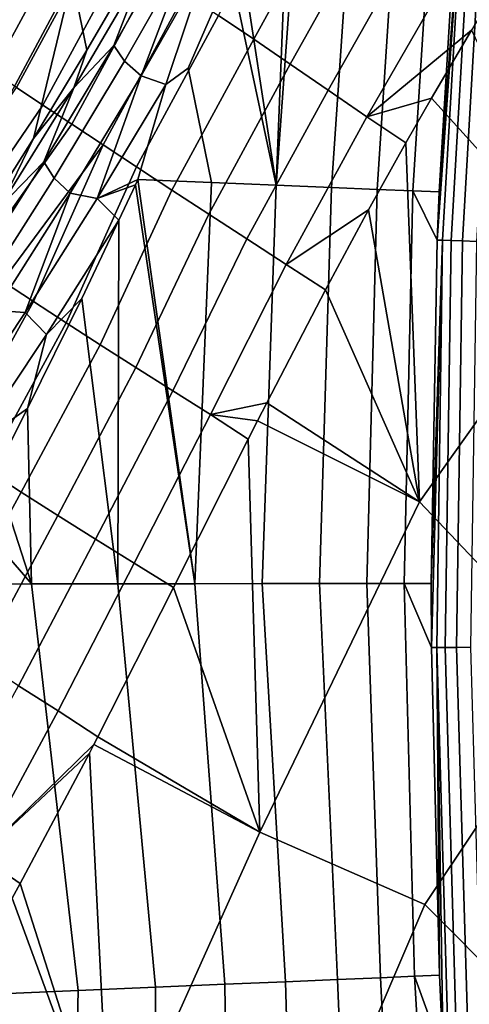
# Model space of a CAD drawing. Header units: metres. Extents: x -109 to 109, y -342 to 66.
# Tile 197 of 512: x -29.34 to -28, y -1.27 to 1.67. Entities that reach past the tile are written whole.
import ezdxf

# ---------------------------------------------------------------- set-up
doc = ezdxf.new("R2010")
doc.units = ezdxf.units.M
doc.layers.add('solid_K_24_62_16_000B91', color=7, linetype='CONTINUOUS')

msp = doc.modelspace()

# ---------------------------------------------------------------- linework, layer by layer
at = {"layer": 'solid_K_24_62_16_000B91'}
for points in [[(-29.562597, 1.093196, 24.185551), (-29.187412, 1.791421, 24.31599), (-29.000668, 2.572301, 21.923058), (-29.38237, 1.825884, 21.79878)], [(-29.143318, 1.57737, 26.033405), (-28.987259, 1.84644, 26.356316), (-28.841053, 2.503931, 24.448889), (-29.187412, 1.791421, 24.31599)], [(-28.578856, 1.174316, 27.96467), (-28.414257, 1.167552, 28.491699), (-28.333227, 2.347059, 28.519949), (-28.493086, 2.359109, 28.001093)], [(-28.536327, 2.250149, 27.901264), (-28.578856, 1.174316, 27.96467), (-28.493086, 2.359109, 28.001093)], [(-28.414257, 1.167552, 28.491699), (-28.278116, 1.161958, 29.0268), (-28.201084, 2.336113, 29.045889), (-28.333227, 2.347059, 28.519949)], [(-28.278116, 1.161958, 29.0268), (-28.17082, 1.157549, 29.568434), (-28.096716, 2.327467, 29.578079), (-28.201084, 2.336113, 29.045889)], [(-28.17082, 1.157549, 29.568434), (-28.092682, 1.154339, 30.115044), (-28.028189, 2.225305, 30.115044), (-28.096716, 2.327467, 29.578079)], [(-28.593365, 2.204906, 27.745745), (-28.687323, 1.88181, 27.565197), (-28.578856, 1.174316, 27.96467), (-28.536327, 2.250149, 27.901264)], [(-28.012419, 2.224052, 30.210743), (-28.092682, 1.154339, 30.115044), (-28.098213, 1.010792, 30.115044)], [(-28.012419, 2.224052, 30.210743), (-28.098213, 1.010792, 30.115044), (-28.082405, 1.010224, 30.210743)], [(-28.012419, 2.224052, 30.210743), (-28.028189, 2.225305, 30.115044), (-28.092682, 1.154339, 30.115044)], [(-28.012419, 2.224052, 30.210743), (-28.082405, 1.010224, 30.210743), (-28.057375, 1.009324, 30.30455), (-27.987452, 2.22207, 30.30455)], [(-27.987452, 2.22207, 30.30455), (-28.057375, 1.009324, 30.30455), (-28.023373, 1.008101, 30.395487), (-27.953533, 2.219377, 30.395487)], [(-27.953533, 2.219377, 30.395487), (-28.023373, 1.008101, 30.395487), (-27.980717, 1.006566, 30.482697), (-27.910984, 2.215998, 30.482697)], [(-28.503639, 2.136089, -20.88772), (-28.397812, 2.061532, -20.964954), (-28.645906, 1.609774, -20.940804), (-28.75071, 1.680494, -20.868517)], [(-29.345114, 2.057515, -19.969257), (-29.299404, 2.031812, -20.105265), (-29.538303, 1.59119, -20.105116), (-29.581861, 1.621394, -19.971399)], [(-28.397812, 2.061532, -20.964954), (-28.287931, 1.982229, -21.031218), (-28.536703, 1.535406, -21.0023), (-28.645906, 1.609774, -20.940804)], [(-29.299404, 2.031812, -20.105265), (-29.244692, 1.99949, -20.236433), (-29.485415, 1.555043, -20.233885), (-29.538303, 1.59119, -20.105116)], [(-29.244692, 1.99949, -20.236433), (-29.181377, 1.960785, -20.36179), (-29.42359, 1.513222, -20.356728), (-29.485415, 1.555043, -20.233885)], [(-28.287931, 1.982229, -21.031218), (-28.174822, 1.898779, -21.086052), (-28.42392, 1.457948, -21.052584), (-28.536703, 1.535406, -21.0023)], [(-29.181377, 1.960785, -20.36179), (-29.109863, 1.915935, -20.480362), (-29.353216, 1.465996, -20.472675), (-29.42359, 1.513222, -20.356728)], [(-29.109863, 1.915935, -20.480362), (-29.030548, 1.865176, -20.591179), (-29.274689, 1.413631, -20.580753), (-29.353216, 1.465996, -20.472675)], [(-29.063107, 1.591183, 26.515469), (-28.865355, 1.938851, 26.937685), (-28.975758, 1.818405, 26.554171)], [(-28.832163, 1.893815, 27.122488), (-28.865355, 1.938851, 26.937685), (-29.063107, 1.591183, 26.515469), (-29.030945, 1.54455, 26.697268)], [(-28.832163, 1.893815, 27.122488), (-29.030945, 1.54455, 26.697268), (-28.981876, 1.501109, 26.883348)], [(-28.832163, 1.893815, 27.122488), (-28.981876, 1.501109, 26.883348), (-28.782, 1.852618, 27.312096)], [(-28.687323, 1.88181, 27.565197), (-28.715332, 1.815454, 27.504879), (-28.578856, 1.174316, 27.96467)], [(-28.174822, 1.898779, -21.086052), (-28.059305, 1.81178, -21.129005), (-28.308376, 1.377961, -21.09123), (-28.42392, 1.457948, -21.052584)], [(-29.030548, 1.865176, -20.591179), (-28.94384, 1.808746, -20.693268), (-29.188404, 1.3564, -20.679996), (-29.274689, 1.413631, -20.580753)], [(-28.782, 1.852618, 27.312096), (-28.981876, 1.501109, 26.883348), (-28.908401, 1.474844, 27.088634)], [(-28.782, 1.852618, 27.312096), (-28.908401, 1.474844, 27.088634), (-28.841669, 1.523355, 27.240149), (-28.715332, 1.815454, 27.504879)], [(-29.182301, 1.464689, 26.128353), (-28.975758, 1.818405, 26.554171), (-28.987259, 1.84644, 26.356316), (-29.143318, 1.57737, 26.033405)], [(-28.94384, 1.808746, -20.693268), (-28.850294, 1.747004, -20.785864), (-29.094946, 1.29469, -20.769669), (-29.188404, 1.3564, -20.679996)], [(-29.063107, 1.591183, 26.515469), (-28.975758, 1.818405, 26.554171), (-29.182301, 1.464689, 26.128353)], [(-28.841669, 1.523355, 27.240149), (-28.771437, 1.182229, 27.447226), (-28.578856, 1.174316, 27.96467), (-28.715332, 1.815454, 27.504879)], [(-28.059305, 1.81178, -21.129005), (-27.943281, 1.724885, -21.159662), (-27.995934, 1.637452, -21.150389), (-28.308376, 1.377961, -21.09123)], [(-29.465746, 1.055621, 25.416431), (-29.302925, 1.313749, 25.720072), (-29.187412, 1.791421, 24.31599), (-29.562597, 1.093196, 24.185551)], [(-29.302925, 1.313749, 25.720072), (-29.143318, 1.57737, 26.033405), (-29.187412, 1.791421, 24.31599)], [(-28.850294, 1.747004, -20.785864), (-28.75071, 1.680494, -20.868517), (-28.995132, 1.229038, -20.849335), (-29.094946, 1.29469, -20.769669)], [(-28.75071, 1.680494, -20.868517), (-28.645906, 1.609774, -20.940804), (-28.889803, 1.15999, -20.918579), (-28.995132, 1.229038, -20.849335)], [(-28.308376, 1.377961, -21.09123), (-27.995934, 1.637452, -21.150389), (-28.115324, 1.434541, -21.130264)], [(-27.656694, 0.925626, -21.230976), (-28.115324, 1.434541, -21.130264), (-27.995934, 1.637452, -21.150389)], [(-29.272186, 1.243884, 26.098499), (-29.063107, 1.591183, 26.515469), (-29.182301, 1.464689, 26.128353)], [(-29.030945, 1.54455, 26.697268), (-29.063107, 1.591183, 26.515469), (-29.272186, 1.243884, 26.098499), (-29.241091, 1.195808, 26.277372)], [(-28.645906, 1.609774, -20.940804), (-28.536703, 1.535406, -21.0023), (-28.779793, 1.088093, -20.976984), (-28.889803, 1.15999, -20.918579)], [(-29.182301, 1.464689, 26.128353), (-29.143318, 1.57737, 26.033405), (-29.302925, 1.313749, 25.720072)], [(-29.241091, 1.195808, 26.277372), (-29.193174, 1.150283, 26.460009), (-28.981876, 1.501109, 26.883348), (-29.030945, 1.54455, 26.697268)], [(-28.536703, 1.535406, -21.0023), (-28.42392, 1.457948, -21.052584), (-28.665941, 1.013893, -21.024137), (-28.779793, 1.088093, -20.976984)], [(-28.981876, 1.501109, 26.883348), (-29.193174, 1.150283, 26.460009), (-29.112432, 1.134332, 26.676851)], [(-28.981876, 1.501109, 26.883348), (-29.112432, 1.134332, 26.676851), (-28.908401, 1.474844, 27.088634)], [(-28.908401, 1.474844, 27.088634), (-28.991528, 1.190982, 26.940712), (-28.771437, 1.182229, 27.447226), (-28.841669, 1.523355, 27.240149)], [(-28.908401, 1.474844, 27.088634), (-29.112432, 1.134332, 26.676851), (-28.991528, 1.190982, 26.940712)], [(-29.274689, 1.413631, -20.580753), (-29.558498, 0.998574, -20.517859), (-29.629519, 1.048068, -20.413309), (-29.353216, 1.465996, -20.472675)], [(-29.400761, 1.111185, 25.708214), (-29.182301, 1.464689, 26.128353), (-29.302925, 1.313749, 25.720072)], [(-29.272186, 1.243884, 26.098499), (-29.182301, 1.464689, 26.128353), (-29.400761, 1.111185, 25.708214)], [(-28.42392, 1.457948, -21.052584), (-28.308376, 1.377961, -21.09123), (-28.549082, 0.937936, -21.059618), (-28.665941, 1.013893, -21.024137)], [(-29.188404, 1.3564, -20.679996), (-29.480106, 0.945037, -20.61475), (-29.558498, 0.998574, -20.517859), (-29.274689, 1.413631, -20.580753)], [(-28.308376, 1.377961, -21.09123), (-28.115324, 1.434541, -21.130264), (-28.192091, 1.300567, -21.117992)], [(-27.656694, 0.925626, -21.230976), (-28.151499, 0.229539, -21.130169), (-28.192091, 1.300567, -21.117992), (-28.115324, 1.434541, -21.130264)], [(-29.094946, 1.29469, -20.769669), (-29.394732, 0.88774, -20.703222), (-29.480106, 0.945037, -20.61475), (-29.188404, 1.3564, -20.679996)], [(-28.308376, 1.377961, -21.09123), (-28.192091, 1.300567, -21.117992), (-28.303835, 1.100511, -21.10108), (-28.549082, 0.937936, -21.059618)], [(-29.400761, 1.111185, 25.708214), (-29.302925, 1.313749, 25.720072), (-29.465746, 1.055621, 25.416431)], [(-29.094946, 1.29469, -20.769669), (-29.303032, 0.827111, -20.782839), (-29.394732, 0.88774, -20.703222)], [(-29.094946, 1.29469, -20.769669), (-28.995132, 1.229038, -20.849335), (-29.205732, 0.763613, -20.853243), (-29.303032, 0.827111, -20.782839)], [(-28.303835, 1.100511, -21.10108), (-28.192091, 1.300567, -21.117992), (-28.151499, 0.229539, -21.130169)], [(-29.492836, 0.896921, 25.687338), (-29.272186, 1.243884, 26.098499), (-29.400761, 1.111185, 25.708214)], [(-29.241091, 1.195808, 26.277372), (-29.272186, 1.243884, 26.098499), (-29.492836, 0.896921, 25.687338), (-29.462831, 0.847551, 25.863369)], [(-28.995132, 1.229038, -20.849335), (-28.889803, 1.15999, -20.918579), (-29.103559, 0.697708, -20.914082), (-29.205732, 0.763613, -20.853243)], [(-29.462831, 0.847551, 25.863369), (-29.416119, 0.800095, 26.042646), (-29.193174, 1.150283, 26.460009), (-29.241091, 1.195808, 26.277372)], [(-29.112432, 1.134332, 26.676851), (-28.998877, 1.175047, 26.926411), (-28.991528, 1.190982, 26.940712)], [(-28.998877, 1.175047, 26.926411), (-28.821531, -0.014828, 27.383821), (-28.991528, 1.190982, 26.940712)], [(-28.821531, -0.014828, 27.383821), (-28.771437, 1.182229, 27.447226), (-28.991528, 1.190982, 26.940712)], [(-28.821531, -0.014828, 27.383821), (-28.62084, -0.014725, 27.912901), (-28.578856, 1.174316, 27.96467), (-28.771437, 1.182229, 27.447226)], [(-29.193174, 1.150283, 26.460009), (-29.416119, 0.800095, 26.042646), (-29.327318, 0.79456, 26.270641)], [(-29.193174, 1.150283, 26.460009), (-29.327318, 0.79456, 26.270641), (-29.112432, 1.134332, 26.676851)], [(-29.112432, 1.134332, 26.676851), (-29.047915, 1.069559, 26.831875), (-28.998877, 1.175047, 26.926411)], [(-28.889803, 1.15999, -20.918579), (-28.779793, 1.088093, -20.976984), (-28.997238, 0.62986, -20.964998), (-29.103559, 0.697708, -20.914082)], [(-29.047915, 1.069559, 26.831875), (-29.050974, -0.014946, 26.866562), (-28.821531, -0.014828, 27.383821), (-28.998877, 1.175047, 26.926411)], [(-28.62084, -0.014725, 27.912901), (-28.449509, -0.014636, 28.452202), (-28.414257, 1.167552, 28.491699), (-28.578856, 1.174316, 27.96467)], [(-28.449509, -0.014636, 28.452202), (-28.308054, -0.014564, 29.000099), (-28.278116, 1.161958, 29.0268), (-28.414257, 1.167552, 28.491699)], [(-28.308054, -0.014564, 29.000099), (-28.196899, -0.014507, 29.554939), (-28.17082, 1.157549, 29.568434), (-28.278116, 1.161958, 29.0268)], [(-28.196899, -0.014507, 29.554939), (-28.116385, -0.014465, 30.115044), (-28.098213, 1.010792, 30.115044), (-28.17082, 1.157549, 29.568434)], [(-28.098213, 1.010792, 30.115044), (-28.092682, 1.154339, 30.115044), (-28.17082, 1.157549, 29.568434)], [(-29.327318, 0.79456, 26.270641), (-29.263845, 0.728711, 26.423964), (-29.047915, 1.069559, 26.831875), (-29.112432, 1.134332, 26.676851)], [(-28.779793, 1.088093, -20.976984), (-28.665941, 1.013893, -21.024137), (-28.887491, 0.560533, -21.005638), (-28.997238, 0.62986, -20.964998)], [(-28.549082, 0.937936, -21.059618), (-28.303835, 1.100511, -21.10108), (-28.431839, 0.862411, -21.08312)], [(-28.431839, 0.862411, -21.08312), (-28.303835, 1.100511, -21.10108), (-28.151499, 0.229539, -21.130169)], [(-29.263845, 0.728711, 26.423964), (-29.158665, 0.83649, 26.623844), (-29.047915, 1.069559, 26.831875)], [(-29.047915, 1.069559, 26.831875), (-29.158665, 0.83649, 26.623844), (-29.050974, -0.014946, 26.866562)], [(-28.665941, 1.013893, -21.024137), (-28.549082, 0.937936, -21.059618), (-28.775045, 0.490188, -21.035645), (-28.887491, 0.560533, -21.005638)], [(-28.082405, 1.010224, 30.210743), (-28.098213, 1.010792, 30.115044), (-28.116385, -0.014465, 30.115044)], [(-28.082405, 1.010224, 30.210743), (-28.116385, -0.014465, 30.115044), (-28.115637, -0.205614, 30.115044)], [(-28.082405, 1.010224, 30.210743), (-28.115637, -0.205614, 30.115044), (-28.099819, -0.205494, 30.210743)], [(-28.082405, 1.010224, 30.210743), (-28.099819, -0.205494, 30.210743), (-28.074774, -0.205311, 30.30455), (-28.057375, 1.009324, 30.30455)], [(-28.057375, 1.009324, 30.30455), (-28.074774, -0.205311, 30.30455), (-28.040751, -0.205063, 30.395487), (-28.023373, 1.008101, 30.395487)], [(-28.023373, 1.008101, 30.395487), (-28.040751, -0.205063, 30.395487), (-27.998068, -0.204751, 30.482697), (-27.980717, 1.006566, 30.482697)], [(-28.549082, 0.937936, -21.059618), (-28.431839, 0.862411, -21.08312), (-28.607159, 0.524833, -21.061028), (-28.775045, 0.490188, -21.035645)], [(-27.656694, 0.925626, -21.230976), (-27.670797, -0.276483, -21.230976), (-28.151499, 0.229539, -21.130169)], [(-29.394732, 0.88774, -20.703222), (-29.303032, 0.827111, -20.782839), (-29.543795, 0.391338, -20.770288), (-29.637861, 0.454285, -20.690933)], [(-28.431839, 0.862411, -21.08312), (-28.151499, 0.229539, -21.130169), (-28.607159, 0.524833, -21.061028)], [(-29.303032, 0.827111, -20.782839), (-29.205732, 0.763613, -20.853243), (-29.443958, 0.325707, -20.840059), (-29.543795, 0.391338, -20.770288)], [(-29.320702, 0.507647, 26.332386), (-29.308477, -0.015078, 26.362684), (-29.050974, -0.014946, 26.866562), (-29.158665, 0.83649, 26.623844)], [(-29.263845, 0.728711, 26.423964), (-29.320702, 0.507647, 26.332386), (-29.158665, 0.83649, 26.623844)], [(-29.416119, 0.800095, 26.042646), (-29.553265, 0.455501, 25.870544), (-29.327318, 0.79456, 26.270641)], [(-29.553265, 0.455501, 25.870544), (-29.49132, 0.387773, 26.021412), (-29.263845, 0.728711, 26.423964), (-29.327318, 0.79456, 26.270641)], [(-29.205732, 0.763613, -20.853243), (-29.103559, 0.697708, -20.914082), (-29.339115, 0.257879, -20.899876), (-29.443958, 0.325707, -20.840059)], [(-29.263845, 0.728711, 26.423964), (-29.49132, 0.387773, 26.021412), (-29.320702, 0.507647, 26.332386)], [(-29.103559, 0.697708, -20.914082), (-28.997238, 0.62986, -20.964998), (-29.230026, 0.188342, -20.949366), (-29.339115, 0.257879, -20.899876)], [(-28.997238, 0.62986, -20.964998), (-28.887491, 0.560533, -21.005638), (-29.117455, 0.117584, -20.988159), (-29.230026, 0.188342, -20.949366)], [(-28.887491, 0.560533, -21.005638), (-28.775045, 0.490188, -21.035645), (-29.002159, 0.046091, -21.015881), (-29.117455, 0.117584, -20.988159)], [(-29.49132, 0.387773, 26.021412), (-29.417282, 0.318106, 26.16551), (-29.320702, 0.507647, 26.332386)], [(-29.320702, 0.507647, 26.332386), (-29.417282, 0.318106, 26.16551), (-29.308477, -0.015078, 26.362684)], [(-28.775045, 0.490188, -21.035645), (-28.607159, 0.524833, -21.061028), (-28.63455, 0.471483, -21.057844)], [(-28.151499, 0.229539, -21.130169), (-28.63455, 0.471483, -21.057844), (-28.607159, 0.524833, -21.061028)], [(-28.775045, 0.490188, -21.035645), (-28.662397, 0.416879, -21.054684), (-28.884968, -0.025749, -21.03231), (-29.002159, 0.046091, -21.015881)], [(-28.775045, 0.490188, -21.035645), (-28.63455, 0.471483, -21.057844), (-28.662397, 0.416879, -21.054684)], [(-28.151499, 0.229539, -21.130169), (-28.627808, -0.756765, -21.057917), (-28.662397, 0.416879, -21.054684), (-28.63455, 0.471483, -21.057844)], [(-28.884968, -0.025749, -21.03231), (-28.662397, 0.416879, -21.054684), (-28.627808, -0.756765, -21.057917)], [(-29.443958, 0.325707, -20.840059), (-29.339115, 0.257879, -20.899876), (-29.57448, -0.172475, -20.891254), (-29.682114, -0.10129, -20.832216)], [(-29.417282, 0.318106, 26.16551), (-29.484568, 0.188726, 26.052118), (-29.308477, -0.015078, 26.362684)], [(-29.339115, 0.257879, -20.899876), (-29.230026, 0.188342, -20.949366), (-29.462635, -0.245387, -20.939463), (-29.57448, -0.172475, -20.891254)], [(-27.670797, -0.276483, -21.230976), (-28.135633, -0.972466, -21.130169), (-28.627808, -0.756765, -21.057917), (-28.151499, 0.229539, -21.130169)], [(-29.484568, 0.188726, 26.052118), (-29.593643, -0.016612, 25.873095), (-29.308477, -0.015078, 26.362684)], [(-29.230026, 0.188342, -20.949366), (-29.117455, 0.117584, -20.988159), (-29.347376, -0.319499, -20.97645), (-29.462635, -0.245387, -20.939463)], [(-29.117455, 0.117584, -20.988159), (-29.002159, 0.046091, -21.015881), (-29.229502, -0.394289, -21.001827), (-29.347376, -0.319499, -20.97645)], [(-29.002159, 0.046091, -21.015881), (-28.884968, -0.025749, -21.03231), (-29.110987, -0.471812, -21.015184), (-29.229502, -0.394289, -21.001827)], [(-29.169783, -1.228663, 26.575125), (-29.308477, -0.015078, 26.362684), (-29.593643, -0.016612, 25.873095), (-29.425478, -1.239433, 26.109283)], [(-28.938438, -1.218919, 27.053547), (-29.050974, -0.014946, 26.866562), (-29.308477, -0.015078, 26.362684), (-29.169783, -1.228663, 26.575125)], [(-28.884968, -0.025749, -21.03231), (-28.627808, -0.756765, -21.057917), (-29.110987, -0.471812, -21.015184)], [(-28.732058, -1.210226, 27.543278), (-28.821531, -0.014828, 27.383821), (-29.050974, -0.014946, 26.866562), (-28.938438, -1.218919, 27.053547)], [(-28.551193, -1.202607, 28.043011), (-28.62084, -0.014725, 27.912901), (-28.821531, -0.014828, 27.383821), (-28.732058, -1.210226, 27.543278)], [(-28.396326, -1.196084, 28.551418), (-28.449509, -0.014636, 28.452202), (-28.62084, -0.014725, 27.912901), (-28.551193, -1.202607, 28.043011)], [(-28.26787, -1.190673, 29.067144), (-28.308054, -0.014564, 29.000099), (-28.449509, -0.014636, 28.452202), (-28.396326, -1.196084, 28.551418)], [(-28.166162, -1.18639, 29.588816), (-28.196899, -0.014507, 29.554939), (-28.308054, -0.014564, 29.000099), (-28.26787, -1.190673, 29.067144)], [(-28.115637, -0.205614, 30.115044), (-28.116385, -0.014465, 30.115044), (-28.196899, -0.014507, 29.554939)], [(-28.166162, -1.18639, 29.588816), (-28.09148, -1.183244, 30.115044), (-28.115637, -0.205614, 30.115044), (-28.196899, -0.014507, 29.554939)], [(-28.099819, -0.205494, 30.210743), (-28.115637, -0.205614, 30.115044), (-28.09148, -1.183244, 30.115044)], [(-28.099819, -0.205494, 30.210743), (-28.064627, -1.420829, 30.210743), (-28.039614, -1.419563, 30.30455), (-28.074774, -0.205311, 30.30455)], [(-28.099819, -0.205494, 30.210743), (-28.09148, -1.183244, 30.115044), (-28.080425, -1.421636, 30.115044)], [(-28.099819, -0.205494, 30.210743), (-28.080425, -1.421636, 30.115044), (-28.064627, -1.420829, 30.210743)], [(-28.074774, -0.205311, 30.30455), (-28.039614, -1.419563, 30.30455), (-28.005632, -1.417843, 30.395487), (-28.040751, -0.205063, 30.395487)], [(-28.040751, -0.205063, 30.395487), (-28.005632, -1.417843, 30.395487), (-27.963003, -1.415685, 30.482697), (-27.998068, -0.204751, 30.482697)], [(-27.670797, -0.276483, -21.230976), (-27.632677, -1.478071, -21.230976), (-28.135633, -0.972466, -21.130169)], [(-29.347376, -0.319499, -20.97645), (-29.229502, -0.394289, -21.001827), (-29.46232, -0.826826, -20.993889), (-29.581625, -0.746836, -20.971127)], [(-29.229502, -0.394289, -21.001827), (-29.110987, -0.471812, -21.015184), (-29.122768, -0.494668, -21.014456), (-29.46232, -0.826826, -20.993889)], [(-29.46232, -0.826826, -20.993889), (-29.122768, -0.494668, -21.014456), (-29.136026, -0.520303, -21.013659)], [(-28.627808, -0.756765, -21.057917), (-29.073912, -1.751228, -21.014477), (-29.136026, -0.520303, -21.013659), (-29.122768, -0.494668, -21.014456)], [(-28.627808, -0.756765, -21.057917), (-29.122768, -0.494668, -21.014456), (-29.110987, -0.471812, -21.015184)], [(-29.46232, -0.826826, -20.993889), (-29.136026, -0.520303, -21.013659), (-29.342649, -0.909194, -21.00407)], [(-29.342649, -0.909194, -21.00407), (-29.136026, -0.520303, -21.013659), (-29.073912, -1.751228, -21.014477)], [(-28.135633, -0.972466, -21.130169), (-28.568916, -1.985236, -21.057917), (-29.073912, -1.751228, -21.014477), (-28.627808, -0.756765, -21.057917)], [(-29.46232, -0.826826, -20.993889), (-29.342649, -0.909194, -21.00407), (-29.366783, -0.953043, -21.003309), (-29.704439, -1.247427, -20.993717)], [(-29.366783, -0.953043, -21.003309), (-29.342649, -0.909194, -21.00407), (-29.073912, -1.751228, -21.014477)], [(-29.366783, -0.953043, -21.003309), (-29.073912, -1.751228, -21.014477), (-29.587206, -1.328482, -21)], [(-27.632677, -1.478071, -21.230976), (-28.06847, -2.172699, -21.130169), (-28.568916, -1.985236, -21.057917), (-28.135633, -0.972466, -21.130169)], [(-28.71545, -2.408474, 27.396637), (-28.517076, -2.391835, 27.923368), (-28.551193, -1.202607, 28.043011), (-28.732058, -1.210226, 27.543278)], [(-28.517076, -2.391835, 27.923368), (-28.347683, -2.377628, 28.460192), (-28.396326, -1.196084, 28.551418), (-28.551193, -1.202607, 28.043011)], [(-28.347683, -2.377628, 28.460192), (-28.207777, -2.365893, 29.005501), (-28.26787, -1.190673, 29.067144), (-28.396326, -1.196084, 28.551418)], [(-28.207777, -2.365893, 29.005501), (-28.097776, -2.356667, 29.557669), (-28.166162, -1.18639, 29.588816), (-28.26787, -1.190673, 29.067144)], [(-28.080425, -1.421636, 30.115044), (-28.09148, -1.183244, 30.115044), (-28.166162, -1.18639, 29.588816)], [(-28.097776, -2.356667, 29.557669), (-28.018011, -2.349977, 30.115044), (-28.080425, -1.421636, 30.115044), (-28.166162, -1.18639, 29.588816)], [(-29.478106, -2.47244, 25.892559), (-29.196684, -2.448837, 26.379713), (-29.169783, -1.228663, 26.575125), (-29.425478, -1.239433, 26.109283)], [(-29.196684, -2.448837, 26.379713), (-28.942211, -2.427493, 26.881573), (-28.938438, -1.218919, 27.053547), (-29.169783, -1.228663, 26.575125)], [(-28.942211, -2.427493, 26.881573), (-28.71545, -2.408474, 27.396637), (-28.732058, -1.210226, 27.543278), (-28.938438, -1.218919, 27.053547)]]:
    msp.add_3dface(points, dxfattribs=at)

doc.saveas('drawing.dxf')
